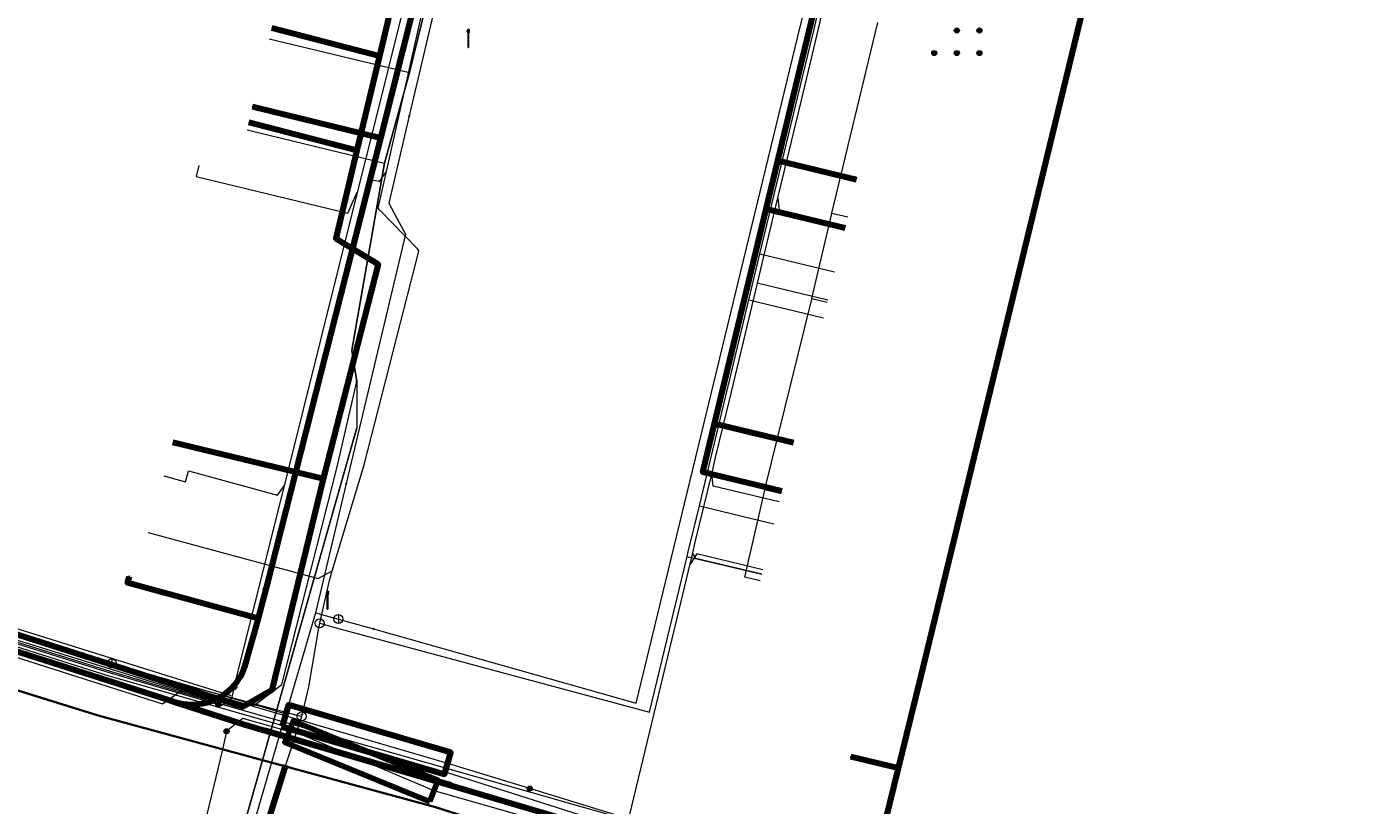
# Model space of a CAD drawing. Extents: x 152558 to 154479, y 462974 to 463683.
# Tile 524 of 638: x 153934 to 153993, y 463418 to 463452. Entities that reach past the tile are written whole.
import ezdxf
from ezdxf.enums import TextEntityAlignment as Align
from ezdxf.lldxf.tags import DXFTag

# ---------------------------------------------------------------- set-up
doc = ezdxf.new("R2010")
doc.units = 0
doc.header["$LTSCALE"] = 0.2
doc.layers.get('0').update_dxf_attribs({"linetype": 'CONTINUOUS'})
for name, color, linetype, lineweight in [('B-RO-KL-DATA_COAXIAAL_17_ZIGGO BV-G', 90, 'KL-DATA-N', 18), ('B-RO-KL-DATA_COAXIAAL_7_ZIGGO BV-G', 90, 'KL-DATA-N', 18), ('B-RO-KL-DATA_HULPSTUK_KPN BV-S', 90, 'CONTINUOUS', 25), ('B-RO-KL-DATA_HULPSTUK_REGGEFIBER OPERATOR BV-S', 90, 'CONTINUOUS', 25), ('B-RO-KL-DATA_HULPSTUK_STEDIN NETBEHEER BV-S', 90, 'CONTINUOUS', 25), ('B-RO-KL-DATA_KABELBED_KPN BV-G', 90, 'CONTINUOUS', 100), ('B-RO-KL-DATA_KABELBED_ZIGGO BV-G', 90, 'CONTINUOUS', 100), ('B-RO-KL-DATA_MANTELBUIS_BETON_2_KPN BV-G', 90, 'CONTINUOUS', 100), ('B-RO-KL-DATA_MANTELBUIS_PVC_1_KPN BV-G', 90, 'CONTINUOUS', 100), ('B-RO-KL-DATA_REGGEFIBER OPERATOR BV-G', 90, 'KL-DATA-N', 18), ('B-RO-KL-DATA_STEDIN NETBEHEER BV-G', 90, 'KL-DATA-N', 18), ('B-RO-KL-ET_LS_400 V_STEDIN NETBEHEER BV-G', 190, 'KL-LS-N', 18), ('B-RO-KL-ET_LS_GEMEENTE AMERSFOORT-S', 190, 'CONTINUOUS', 25), ('B-RO-KL-ET_LS_HULPSTUK_STEDIN NETBEHEER BV-S', 190, 'CONTINUOUS', 25), ('B-RO-KL-ET_LS_MANTELBUIS_PVC_125_STEDIN NETBEHEER BV-G', 190, 'CONTINUOUS', 100), ('B-RO-KL-ET_MS_10 KV_STEDIN NETBEHEER BV-G', 130, 'KL-MS-N', 18), ('B-RO-KL-ET_MS_MANTELBUIS_PVC_125_STEDIN NETBEHEER BV-G', 130, 'CONTINUOUS', 100), ('B-RO-KL-GAS_LD_GRIJS GIETIJZER_170_0.1 BAR_STEDIN NETBEHEER BV-G', 50, 'KL-GAS-LD-N', 18), ('B-RO-KL-GAS_LD_HULPSTUK_STEDIN NETBEHEER BV-S', 50, 'CONTINUOUS', 25), ('B-RO-KL-GAS_LD_KOPER_22_0.1 BAR_STEDIN NETBEHEER BV-G', 50, 'KL-GAS-LD-N', 18), ('B-RO-KL-GAS_LD_MANTELBUIS_GRIJS GIETIJZER_274_STEDIN NETBEHEER BV-G', 50, 'CONTINUOUS', 100), ('B-RO-KL-GAS_LD_PE_32_0.1 BAR_STEDIN NETBEHEER BV-G', 50, 'KL-GAS-LD-N', 18), ('B-RO-KL-GAS_LD_PVC_110_0.1 BAR_STEDIN NETBEHEER BV-G', 50, 'KL-GAS-LD-N', 18), ('B-RO-KL-GAS_LD_PVC_160_0.1 BAR_STEDIN NETBEHEER BV-G', 50, 'KL-GAS-LD-N', 18), ('B-RO-KL-GAS_LD_PVC_63_0.1 BAR_STEDIN NETBEHEER BV-G', 50, 'KL-GAS-LD-N', 18), ('B-RO-KL-WATER_100_VITENS-G', 170, 'KL-WATER-N', 18), ('B-RO-KL-WATER_150_VITENS-G', 170, 'KL-WATER-N', 18), ('B-RO-KL-WATER_63_VITENS-G', 170, 'KL-WATER-N', 18), ('B-RO-KL-WATER_HULPSTUK_VITENS-S', 170, 'CONTINUOUS', 25), ('B-RO-OG-INFO_REGGEFIBER OPERATOR BV-G', 7, 'CONTINUOUS', 18)]:
    doc.layers.add(name, color=color, linetype=linetype, lineweight=lineweight)
doc.styles.add('NLCS-ISO', font='NLCS-ISO.ttf')
tags = doc.linetypes.add('KL-DATA-N', pattern='A,4,-1,[101,NLCS.SHX,S=0.5,R=0,X=0,Y=0],-1,4,-1,["D",Standard,S=1,R=0,X=-0.25,Y=-0.5],-1.5', length=12.5).pattern_tags.tags
tags[18] = DXFTag(74, 10)
tags = doc.linetypes.add('KL-GAS-LD-N', pattern='A,4,-1,[69,NLCS.SHX,S=0.5,R=0,X=0,Y=0],-1,4,-1,["L",Standard,S=1,R=0,X=0.25,Y=-0.5],-2', length=13).pattern_tags.tags
tags[18] = DXFTag(74, 10)
tags = doc.linetypes.add('KL-LS-N', pattern='A,4,-1,[103,NLCS.SHX,S=0.75,R=0,X=0,Y=0],-1,4,-1,["L",Standard,S=1,R=0,X=0,Y=-0.5],-2', length=13).pattern_tags.tags
tags[18] = DXFTag(74, 10)
tags = doc.linetypes.add('KL-MS-N', pattern='A,4,-1,[103,NLCS.SHX,S=0.75,R=0,X=0,Y=0],-1,4,-1,["M",Standard,S=1,R=0,X=0,Y=-0.5],-2', length=13).pattern_tags.tags
tags[18] = DXFTag(74, 10)
doc.linetypes.add('KL-WATER-N', pattern='A,7,-0.5,[168,NLCS.SHX,S=0.75,R=0,X=0.75,Y=0],-2', length=9.5)

# ---------------------------------------------------------------- blocks, each defined once
blk = doc.blocks.new('SKL-WTB_HULP_MOF-SO')
at = {"linetype": 'ByBlock', "lineweight": 18}
h = blk.add_hatch(color=0, dxfattribs=at)
h.dxf.hatch_style = 1
h.paths.add_polyline_path([(-0.5625, 0, 1), (0.5625, 0, 1)])
at = {"color": 0, "linetype": 'ByBlock', "lineweight": 18}
blk.add_circle((0, 0), 0.5625, dxfattribs=at)
at = {"color": 0, "linetype": 'ByBlock', "lineweight": 18, "style": 'NLCS-ISO', "flags": 1}
for tag, p in [('TYPE', (1.5, 0)), ('OMSCHRIJVING', (1.5, -3)), ('LABEL', (1.5, -1.5))]:
    blk.add_attdef(tag, p, '', height=1, dxfattribs=at)
blk = doc.blocks.new('SKL-WTB_HULP_T STUK-SO')
at = {"color": 0, "linetype": 'ByBlock', "lineweight": 18}
blk.add_circle((0, 0), 1, dxfattribs=at)
at = {"color": 0, "linetype": 'ByBlock', "lineweight": -2, "style": 'NLCS-ISO'}
blk.add_text('T', height=1, dxfattribs=at).set_placement((0, 0), align=Align.MIDDLE_CENTER)
at = {"color": 0, "linetype": 'ByBlock', "lineweight": 18, "style": 'NLCS-ISO', "flags": 1}
for tag, p in [('TYPE', (1.5, 0)), ('OMSCHRIJVING', (1.5, -3)), ('LABEL', (1.5, -1.5))]:
    blk.add_attdef(tag, p, '', height=1, dxfattribs=at)
blk = doc.blocks.new('SKL-WTB_HULP_OVERIG-SO')
at = {"color": 0, "linetype": 'ByBlock', "lineweight": 18}
for points in [[(-0.14, 0.14), (0.14, -0.14)], [(0.14, 0.14), (-0.14, -0.14)]]:
    blk.add_lwpolyline(points, dxfattribs=at)
at = {"color": 0, "linetype": 'ByBlock', "lineweight": 18, "style": 'NLCS-ISO', "flags": 1}
for tag, p in [('TYPE', (1.5, 0)), ('OMSCHRIJVING', (1.5, -3)), ('LABEL', (1.5, -1.5))]:
    blk.add_attdef(tag, p, '', height=1, dxfattribs=at)
blk = doc.blocks.new('SKL-WTB_HULP_AFSLUITER-SO')
at = {"color": 0, "linetype": 'ByBlock', "lineweight": 18}
blk.add_lwpolyline([(0, 0.8), (0, -0.8)], dxfattribs=at)
blk.add_circle((0, 0), 1, dxfattribs=at)
at = {"color": 0, "linetype": 'ByBlock', "lineweight": 18, "style": 'NLCS-ISO', "flags": 1}
for tag, p in [('TYPE', (1.5, 0)), ('OMSCHRIJVING', (1.5, -3)), ('LABEL', (1.5, -1.5))]:
    blk.add_attdef(tag, p, '', height=1, dxfattribs=at)
blk = doc.blocks.new('SKL-ET_LS_MAST-SO')
for p, q in [((-0.05, 2.07), (0.05, 2.07)), ((-0.05, -2), (0.05, -2))]:
    blk.add_line(p, q)
for points in [[(-0.18, 1.76), (-0.22, 1.76), (-0.22, 1.84), (-0.18, 1.84), (-0.18, 1.79)], [(-0.18, 1.49), (-0.22, 1.49), (-0.22, 1.57), (-0.18, 1.57), (-0.18, 1.52)], [(-0.18, 1.79), (-0.05, 1.79)], [(-0.18, 1.76), (-0.05, 1.76)], [(-0.18, 1.52), (-0.05, 1.52)], [(-0.18, 1.49), (-0.05, 1.49)], [(-0.05, -2), (-0.05, 2.07)], [(0.05, -2), (0.05, 2.07)], [(0.18, 1.92), (0.05, 1.92)], [(0.18, 1.89), (0.05, 1.89)], [(0.18, 1.66), (0.05, 1.66)], [(0.18, 1.63), (0.05, 1.63)], [(0.18, 1.39), (0.05, 1.39)], [(0.18, 1.36), (0.05, 1.36)], [(0.18, 1.89), (0.22, 1.89), (0.22, 1.97), (0.18, 1.97), (0.18, 1.92)], [(0.18, 1.63), (0.22, 1.63), (0.22, 1.71), (0.18, 1.71), (0.18, 1.66)], [(0.18, 1.36), (0.22, 1.36), (0.22, 1.44), (0.18, 1.44), (0.18, 1.39)]]:
    blk.add_lwpolyline(points)

msp = doc.modelspace()

# ---------------------------------------------------------------- linework, layer by layer
at = {"layer": 'B-RO-KL-DATA_COAXIAAL_17_ZIGGO BV-G', "flags": 128}
msp.add_lwpolyline([(153911.525, 463414.117), (153911.88, 463414.031), (153912.048, 463414.728), (153912.067, 463414.807), (153912.169, 463415.231), (153912.442, 463415.151), (153913.345, 463414.884), (153914.051, 463417.777), (153916.284, 463426.935), (153917.115, 463430.343), (153917.888, 463430.096), (153920.198, 463429.359), (153927.54, 463427.014), (153931.354, 463425.796), (153943.239, 463422), (153944.527, 463422.733), (153946.796, 463432.114), (153947.391, 463434.574), (153949.241, 463441.639), (153947.365, 463442.78), (153948.298, 463446.695), (153949.295, 463450.878), (153951.174, 463458.759), (153952.798, 463465.569), (153953.9, 463470.192), (153954.132, 463471.165), (153954.472, 463471.077)], dxfattribs=at)
at = {"layer": 'B-RO-KL-DATA_COAXIAAL_7_ZIGGO BV-G', "flags": 128}
for points in [[(153954.472, 463471.077), (153954.132, 463471.165), (153953.9, 463470.192), (153952.798, 463465.569), (153951.174, 463458.759), (153949.295, 463450.878), (153948.298, 463446.695), (153947.365, 463442.78), (153949.241, 463441.639), (153947.391, 463434.574), (153946.796, 463432.114), (153944.527, 463422.733), (153943.239, 463422), (153931.354, 463425.796), (153927.54, 463427.014), (153920.198, 463429.359), (153921.041, 463432.456)], [(153954.472, 463471.077), (153954.132, 463471.165), (153953.9, 463470.192), (153952.798, 463465.569), (153951.174, 463458.759), (153949.295, 463450.878), (153948.298, 463446.695), (153947.365, 463442.78), (153949.241, 463441.639), (153947.391, 463434.574), (153946.796, 463432.114), (153944.527, 463422.733), (153943.239, 463422), (153931.354, 463425.796), (153927.54, 463427.014), (153928.473, 463430.44)], [(153954.472, 463471.077), (153954.132, 463471.165), (153953.9, 463470.192), (153952.798, 463465.569), (153951.174, 463458.759), (153949.295, 463450.878), (153948.298, 463446.695), (153947.365, 463442.78), (153949.241, 463441.639), (153947.391, 463434.574), (153946.796, 463432.114), (153940.132, 463433.726)], [(153954.472, 463471.077), (153954.132, 463471.165), (153953.9, 463470.192), (153952.798, 463465.569), (153951.174, 463458.759), (153949.295, 463450.878), (153948.298, 463446.695), (153943.504, 463447.941)], [(153954.472, 463471.077), (153954.132, 463471.165), (153953.9, 463470.192), (153952.798, 463465.569), (153951.174, 463458.759), (153949.295, 463450.878), (153944.519, 463452.119)]]:
    msp.add_lwpolyline(points, dxfattribs=at)
at = {"layer": 'B-RO-KL-DATA_KABELBED_KPN BV-G', "flags": 128}
for points in [[(153983.685, 463489.71), (153983.155, 463487.583), (153977.992, 463466.68), (153982.725, 463462.184), (153973.302, 463423.379), (153972.859, 463421.57)], [(153950.812, 463453.03), (153949.337, 463447.228), (153944.251, 463427.221), (153943.995, 463426.213), (153943.952, 463426.057), (153943.914, 463425.924), (153943.301, 463423.723), (153943.219, 463423.526), (153943.12, 463423.336), (153943.006, 463423.156), (153942.876, 463422.986), (153942.733, 463422.828), (153942.576, 463422.682), (153942.407, 463422.551), (153942.228, 463422.435), (153942.039, 463422.335), (153941.843, 463422.251), (153941.64, 463422.184), (153941.431, 463422.135), (153941.22, 463422.104), (153941.007, 463422.092), (153940.793, 463422.098), (153940.581, 463422.122), (153940.371, 463422.164), (153940.2, 463422.213), (153940.033, 463422.274)], [(153949.337, 463447.228), (153943.674, 463448.622)], [(153894.461, 463436.843), (153896.868, 463436.074), (153897.535, 463435.861), (153902.758, 463434.193), (153916.966, 463429.656), (153917.443, 463429.504), (153919.857, 463428.733), (153920.563, 463428.507), (153928.05, 463426.116), (153937.261, 463423.175), (153940.033, 463422.274)], [(153944.251, 463427.221), (153943.952, 463426.057), (153943.917, 463425.923), (153943.914, 463425.924), (153938.128, 463427.499), (153938.206, 463427.789)], [(153940.033, 463422.274), (153940.371, 463422.164), (153943.251, 463421.229), (153953.028, 463418.354), (153968.058, 463413.899), (153970.778, 463413.071)], [(153972.859, 463421.57), (153972.297, 463419.276)], [(153943.251, 463421.229), (153949.308, 463419.448), (153953.028, 463418.354)], [(153952.469, 463418.519), (153949.308, 463419.448), (153944.21, 463420.946)], [(153972.297, 463419.277), (153970.2, 463419.788)], [(153972.297, 463419.276), (153970.778, 463413.071)]]:
    msp.add_lwpolyline(points, dxfattribs=at)
at = {"layer": 'B-RO-KL-DATA_KABELBED_ZIGGO BV-G', "flags": 128}
for points in [[(153951.174, 463458.759), (153949.295, 463450.878)], [(153966.956, 463446.222), (153969.247, 463455.749)], [(153944.519, 463452.119), (153949.295, 463450.878)], [(153949.295, 463450.878), (153948.298, 463446.695)], [(153943.504, 463447.941), (153948.298, 463446.695)], [(153948.298, 463446.695), (153947.365, 463442.78), (153949.241, 463441.639), (153946.796, 463432.114)], [(153966.442, 463444.083), (153966.956, 463446.222)], [(153970.456, 463445.376), (153966.956, 463446.222)], [(153964.151, 463434.555), (153966.442, 463444.083)], [(153969.946, 463443.236), (153966.442, 463444.083)], [(153967.141, 463431.568), (153963.637, 463432.415), (153964.151, 463434.555)], [(153967.651, 463433.709), (153964.151, 463434.555)], [(153946.796, 463432.114), (153940.132, 463433.726)], [(153946.796, 463432.114), (153944.527, 463422.733), (153943.239, 463422), (153931.354, 463425.796)]]:
    msp.add_lwpolyline(points, dxfattribs=at)
at = {"layer": 'B-RO-KL-DATA_MANTELBUIS_BETON_2_KPN BV-G', "flags": 128}
msp.add_lwpolyline([(153943.251, 463421.229), (153949.308, 463419.448), (153953.028, 463418.354)], dxfattribs=at)
at = {"layer": 'B-RO-KL-DATA_MANTELBUIS_PVC_1_KPN BV-G', "flags": 128}
msp.add_lwpolyline([(153952.469, 463418.519), (153949.308, 463419.448), (153944.21, 463420.946)], dxfattribs=at)
msp.add_lwpolyline([(153952.469, 463418.519), (153949.308, 463419.448), (153944.21, 463420.946)], dxfattribs=at)
msp.add_lwpolyline([(153952.469, 463418.519), (153949.308, 463419.448), (153944.21, 463420.946)], dxfattribs=at)
msp.add_lwpolyline([(153952.469, 463418.519), (153949.308, 463419.448), (153944.21, 463420.946)], dxfattribs=at)
msp.add_lwpolyline([(153952.469, 463418.519), (153949.308, 463419.448), (153944.21, 463420.946)], dxfattribs=at)
at = {"layer": 'B-RO-KL-DATA_REGGEFIBER OPERATOR BV-G', "flags": 128}
for points in [[(153913.026, 463588.512), (153917.76, 463582.722), (153919.9, 463579.922), (153924.934, 463573.097), (153927.032, 463570.267), (153933.653, 463560.089), (153933.956, 463559.624), (153934.595, 463558.796), (153937.716, 463554.144), (153938.807, 463552.275), (153943.634, 463544.003), (153947.383, 463537.578), (153951.323, 463530.823), (153953.389, 463527.284), (153957.224, 463520.71), (153957.853, 463519.633), (153960.041, 463515.881), (153962.853, 463511.062), (153963.464, 463508.781), (153963.928, 463507.049), (153963.644, 463504.785), (153962.325, 463498.485), (153961.455, 463494.997), (153960.239, 463491.303), (153958.397, 463483.786), (153957.944, 463479.606), (153954.985, 463469.052), (153954.244, 463465.148), (153952.646, 463458.358), (153950.63, 463450.133), (153949.515, 463446.123), (153948.072, 463437.827), (153948.288, 463436.438), (153948.3, 463434.376), (153940.971, 463408.585), (153940.791, 463406.717), (153943.917, 463405.672), (153971.356, 463397.31), (153978.673, 463395.463), (153980.116, 463395.147), (153991.663, 463391.417), (153993.633, 463390.453), (153994.742, 463390.094), (154001.128, 463388.088), (154001.433, 463388.121), (154003.47, 463388.264), (154020.522, 463383.048), (154027.112, 463381.043), (154033.511, 463379.079), (154061.449, 463370.399), (154064.988, 463369.251), (154070.922, 463367.467), (154071.858, 463367.076), (154075.578, 463364.2), (154086.819, 463361.31), (154106.391, 463351.737), (154132.83, 463340.54), (154137.035, 463338.803), (154137.709, 463338.569), (154138.277, 463338.371), (154144.3, 463334.72), (154145.009, 463333.632), (154146.493, 463332.615), (154147.287, 463331.526), (154147.807, 463330.658), (154150.955, 463329.127), (154158.381, 463325.878), (154163.778, 463321.905), (154165.175, 463321.095), (154199.219, 463301.799), (154200.484, 463300.773), (154200.571, 463300.703), (154200.751, 463300.405), (154202.614, 463298.367), (154204.327, 463296.233), (154206.144, 463293.969), (154208.533, 463292.484), (154210.327, 463290.627), (154214.051, 463287.018), (154216.8, 463284.074), (154220.134, 463280.74), (154224.551, 463278.522), (154230.35, 463272.055), (154233.354, 463268.951), (154237.519, 463264.418), (154238.083, 463263.804), (154240.863, 463260.285), (154247.202, 463252.446), (154251.117, 463247.66), (154253.437, 463245.444), (154256.055, 463242.323), (154262.177, 463235.067), (154264.7, 463231.812), (154270.615, 463224.492), (154271.487, 463223.729), (154274.37, 463220.367), (154276.645, 463217.464), (154276.595, 463217.282), (154277.779, 463215.646), (154282.304, 463211.067), (154289.107, 463203.391), (154289.983, 463202.227), (154293.428, 463198.113), (154296.69, 463194.483), (154300.357, 463189.855), (154305.54, 463183.689), (154307.739, 463180.917), (154307.896, 463180.72), (154313.53, 463173.874), (154313.622, 463173.741), (154316.339, 463170.504), (154320.528, 463165.57), (154322.36, 463163.464), (154324.992, 463160.503), (154326.192, 463158.752), (154329.288, 463154.993), (154331.805, 463152.468), (154333.713, 463149.321), (154334.283, 463148.44), (154334.541, 463147.292), (154334.812, 463147.033), (154329.172, 463139.667), (154323.933, 463133.834), (154323.157, 463133.017), (154321.935, 463131.325), (154318.633, 463125.879), (154317.325, 463123.722), (154314.87, 463119.347), (154310.957, 463111.007), (154310.969, 463111.017), (154309.104, 463106.328), (154306.068, 463098.881), (154304.322, 463094.507), (154301.175, 463084.112), (154300.364, 463081.57), (154299.19, 463076.336), (154297.502, 463066.468), (154295.862, 463060.47), (154295.325, 463056.67), (154294.354, 463050.162), (154294.347, 463048.617), (154292.094, 463027.261), (154292.751, 463021.483), (154292.716, 463020.645), (154293.38, 463017.418), (154294.812, 463010.982), (154294.759, 463003.827), (154295.336, 463003.563), (154303.867, 463000.732), (154307.831, 463001.078), (154316.275, 463004.819), (154316.846, 463004.763), (154326.456, 462982.209)], [(153948.288, 463436.438), (153948.072, 463437.827), (153949.515, 463446.123), (153950.63, 463450.133), (153952.646, 463458.358), (153954.244, 463465.148), (153954.985, 463469.052), (153957.944, 463479.606), (153958.397, 463483.786), (153960.239, 463491.303), (153961.455, 463494.997), (153962.325, 463498.485), (153963.644, 463504.785), (153963.928, 463507.049), (153963.464, 463508.781)], [(153950.63, 463450.133), (153952.646, 463458.358)], [(153894.92, 463455.815), (153894.331, 463455.969), (153889.782, 463438.536), (153897.45, 463435.876), (153902.358, 463434.406), (153909.002, 463432.387), (153916.463, 463430.117), (153919.911, 463429.052), (153924.237, 463427.722), (153926.002, 463427.188), (153941.575, 463422.388), (153943.751, 463422.07), (153944.961, 463422.998), (153947.427, 463432.653), (153948.288, 463436.438)], [(153969.356, 463443.898), (153971.39, 463452.361)], [(153944.403, 463451.639), (153950.63, 463450.133)], [(153949.515, 463446.123), (153950.63, 463450.133)], [(153943.425, 463447.595), (153949.515, 463446.123)], [(153949.515, 463446.123), (153948.072, 463437.827), (153948.288, 463436.438), (153948.3, 463434.376), (153940.971, 463408.585), (153940.791, 463406.717), (153943.917, 463405.672), (153971.356, 463397.31)], [(153968.475, 463440.107), (153969.353, 463443.884), (153969.356, 463443.898)], [(153969.356, 463443.898), (153970.06, 463443.729)], [(153966.391, 463431.641), (153968.469, 463440.082), (153968.475, 463440.107)], [(153968.475, 463440.107), (153969.15, 463439.945)], [(153948.288, 463436.438), (153948.3, 463434.376), (153940.971, 463408.585), (153940.791, 463406.717)], [(153966.179, 463427.588), (153965.494, 463427.753), (153966.383, 463431.612), (153966.391, 463431.641)], [(153966.391, 463431.641), (153967.112, 463431.467)]]:
    msp.add_lwpolyline(points, dxfattribs=at)
at = {"layer": 'B-RO-KL-DATA_STEDIN NETBEHEER BV-G', "flags": 128}
for points in [[(154241.663, 463272.775), (154240.779, 463273.319), (154238.716, 463275.312), (154219.28, 463297.994), (154209.469, 463309.481), (154205.844, 463312.881), (154202.281, 463315.87), (154197.657, 463319.445), (154195.282, 463321.202), (154168.159, 463335.795), (154154.035, 463339.957), (154153.41, 463340.426), (154153.097, 463341.129), (154153.097, 463341.715), (154155.16, 463351.571), (154153.857, 463351.607), (154153.071, 463351.777), (154152.269, 463351.826), (154143.433, 463353.101), (154139.353, 463354.145), (154133.483, 463355.941), (154111.247, 463365.15), (154102.91, 463369.317), (154098.034, 463371.285), (154083.4, 463376.845), (154070.391, 463380.933), (154042.913, 463389.369), (154000, 463402.641), (153971.113, 463411.354), (153951.788, 463417.517), (153936.83, 463421.583), (153912.116, 463429.29), (153901.725, 463431.913), (153899.74, 463432.245), (153897.717, 463432.796), (153892.884, 463431.796), (153879.879, 463435.343), (153872.535, 463437.292), (153870.878, 463438.371), (153868.804, 463439.134), (153866.524, 463438.937), (153834.598, 463447.402), (153819.304, 463451.731), (153785.875, 463460.819), (153738.066, 463474.273), (153704.153, 463482.996), (153640.722, 463500), (153619.302, 463505.321), (153578.059, 463516.512), (153523.566, 463531.081), (153512.661, 463534.039), (153484.716, 463541.417), (153458.418, 463548.696), (153457.352, 463553.635), (153413.527, 463565.319), (153389.742, 463571.84), (153370.691, 463576.739), (153320.778, 463590.118), (153286.029, 463599.544), (153248.965, 463609.62), (153211.671, 463619.676), (153176.869, 463628.98), (153157.188, 463635.289), (153111.754, 463653.166), (153096.88, 463659.382), (153091.537, 463661.836)], [(153955.961, 463418.375), (153952.326, 463419.494), (153937.447, 463423.85), (153919.554, 463429.648), (153894.54, 463437.133), (153836.031, 463452.712), (153820.669, 463456.749), (153787.289, 463465.927), (153763.353, 463472.231), (153739.302, 463478.912), (153705.44, 463487.828), (153685.861, 463493.176), (153684.756, 463494.085), (153645.118, 463504.529), (153582.945, 463521.323), (153579.539, 463522.017), (153534.943, 463533.939), (153503.696, 463542.348), (153473.263, 463550.442)], [(154158.127, 463352.701), (154153.078, 463351.827), (154152.274, 463351.876), (154143.443, 463353.15), (154139.367, 463354.193), (154133.5, 463355.988), (154111.268, 463365.196), (154102.931, 463369.363), (154098.052, 463371.332), (154083.416, 463376.892), (154070.406, 463380.981), (154042.928, 463389.417), (154000, 463402.693), (153971.128, 463411.402), (153951.802, 463417.565), (153936.844, 463421.631), (153912.13, 463429.338), (153901.735, 463431.962), (153899.751, 463432.294), (153897.147, 463433.003), (153893.424, 463434.192)], [(154158.061, 463352.733), (154152.977, 463353.03), (154148.652, 463353.504), (154145.274, 463354.303), (154142.369, 463355.102), (154139.276, 463356.079), (154134.887, 463357.767), (154128.921, 463360.313), (154110.958, 463368.217), (154105.22, 463371.165), (154099.119, 463373.487), (154092.733, 463375.129), (154085.072, 463377.606), (154084.503, 463378.252), (154070.89, 463382.611), (154043.48, 463391.235), (154041.393, 463391.257), (154040.152, 463391.643), (154038.704, 463392.722), (154000, 463404.776), (153971.766, 463413.508), (153955.961, 463418.375)]]:
    msp.add_lwpolyline(points, dxfattribs=at)
at = {"layer": 'B-RO-KL-ET_LS_400 V_STEDIN NETBEHEER BV-G', "flags": 128}
for points in [[(153942.854, 463422.874), (153945.087, 463431.825), (153945.124, 463431.974), (153948.329, 463444.822), (153949.057, 463447.741), (153950.348, 463452.918), (153950.866, 463454.993), (153951.161, 463456.2), (153951.446, 463457.425), (153951.801, 463458.953), (153953.227, 463465.087), (153953.961, 463468.241), (153954.433, 463470.271), (153955.371, 463474.302), (153956.25, 463478.081), (153957.625, 463483.993), (153958.109, 463486.076), (153958.246, 463486.663), (153958.831, 463489.178), (153959.696, 463492.897), (153960.207, 463495.091), (153961.227, 463499.476), (153961.257, 463499.549), (153962.992, 463503.699), (153963.533, 463505.238), (153963.82, 463506.843), (153963.825, 463507.16), (153963.847, 463508.473), (153963.613, 463510.086), (153963.124, 463511.641), (153962.279, 463513.576), (153961.827, 463514.418), (153960.218, 463517.414), (153959.337, 463519.054), (153958.336, 463520.786), (153956.475, 463523.691), (153955.33, 463525.479), (153954.898, 463526.153), (153952.996, 463529.122), (153950.987, 463532.259), (153950.428, 463533.238), (153949.056, 463535.643), (153948.709, 463536.252), (153947.416, 463538.427), (153944.427, 463543.434), (153942.626, 463546.451), (153941.782, 463547.643), (153941.434, 463548.034), (153940.811, 463548.734), (153939.725, 463549.711), (153938.537, 463550.561), (153937.262, 463551.275)], [(153997.419, 463505.903), (153993.208, 463506.783), (153988.217, 463507.826), (153983.388, 463508.835), (153982.849, 463508.912), (153982.165, 463508.944), (153981.495, 463508.901), (153980.944, 463508.813), (153980.348, 463508.659), (153979.771, 463508.448), (153979.214, 463508.181), (153978.69, 463507.863), (153978.213, 463507.509), (153977.743, 463507.081), (153977.319, 463506.609), (153976.966, 463506.13), (153976.658, 463505.619), (153976.387, 463505.046), (153976.154, 463504.386), (153976.028, 463503.871), (153976.054, 463503.278), (153976.2, 463502.703), (153976.458, 463502.168), (153976.818, 463501.696), (153977.266, 463501.307), (153977.783, 463501.015), (153977.999, 463500.876), (153978.185, 463500.698), (153978.333, 463500.487), (153978.438, 463500.252), (153978.496, 463500), (153979.023, 463495.874), (153979.104, 463495.243), (153978.632, 463493.272), (153978.288, 463491.839), (153978.105, 463491.074), (153978.007, 463490.666), (153977.753, 463489.608), (153976.949, 463486.256), (153976.167, 463482.994), (153975.838, 463481.622), (153975.331, 463479.508), (153974.975, 463478.024), (153974.864, 463477.562), (153973.816, 463473.196), (153973.354, 463471.269), (153972.665, 463468.397), (153972.348, 463467.074), (153971.848, 463464.987), (153971.826, 463464.896), (153970.794, 463460.594), (153970.262, 463458.376), (153970.221, 463458.206), (153970.207, 463458.149), (153970.177, 463458.025), (153969.994, 463457.258), (153969.981, 463457.205), (153969.962, 463457.125), (153969.926, 463456.977), (153969.808, 463456.485), (153969.754, 463456.26), (153969.699, 463456.032), (153969.54, 463455.366), (153969.527, 463455.313), (153969.473, 463455.088), (153969.314, 463454.427), (153969.3, 463454.369), (153969.245, 463454.141), (153969.086, 463453.479), (153969.072, 463453.42), (153969.032, 463453.252), (153969.019, 463453.196), (153968.846, 463452.477), (153968.805, 463452.307), (153968.791, 463452.247), (153968.752, 463452.084), (153968.737, 463452.023), (153968.54, 463451.201), (153967.99, 463448.908), (153967.009, 463444.819), (153966.952, 463444.581), (153966.477, 463442.6), (153966.043, 463440.788), (153965.658, 463439.183), (153964.801, 463435.611), (153964.188, 463433.056), (153964.013, 463432.328), (153963.287, 463429.3), (153963.174, 463428.827), (153963.057, 463428.341), (153962.655, 463426.666), (153960.372, 463417.169), (153960.064, 463415.889), (153951.717, 463418.268), (153945.955, 463420.708), (153943.239, 463421.482), (153942.515, 463420.916)], [(153941.293, 463446.009), (153941.175, 463445.523), (153947.892, 463443.898), (153948.31, 463444.827), (153948.329, 463444.822)], [(153969.967, 463443.342), (153967.03, 463444.048), (153966.971, 463444.576), (153966.952, 463444.581)], [(153969.172, 463440.036), (153966.043, 463440.788)], [(153987.725, 463408.82), (153972.309, 463413.56), (153942.166, 463422.152), (153937.368, 463423.561), (153919.422, 463429.165), (153906.034, 463433.278), (153894.871, 463436.818)], [(153895.716, 463436.498), (153897.402, 463435.963), (153900.961, 463434.834), (153902.233, 463434.431), (153906.019, 463433.23), (153908.317, 463432.524), (153912.19, 463431.334), (153914.081, 463430.753), (153921.918, 463428.333), (153925.468, 463427.225), (153926.758, 463426.822), (153937.354, 463423.513), (153942.153, 463422.104)], [(153939.729, 463432.245), (153940.694, 463431.983), (153940.825, 463432.466), (153944.773, 463431.392), (153945.087, 463431.825)], [(153967.021, 463431.091), (153964.091, 463431.795), (153964.032, 463432.323), (153964.013, 463432.328)], [(153966.297, 463428.077), (153963.368, 463428.781), (153963.076, 463428.336), (153963.057, 463428.341)], [(153966.25, 463427.882), (153963.321, 463428.585), (153963.174, 463428.827)], [(153942.515, 463420.916), (153942.337, 463420.113), (153939.993, 463410.343), (153938.084, 463410.964), (153928.92, 463413.763), (153925.494, 463414.578), (153913.821, 463418.04), (153890.396, 463423.651)], [(153942.854, 463422.874), (153942.729, 463422.372), (153942.317, 463422.056), (153942.153, 463422.104)]]:
    msp.add_lwpolyline(points, dxfattribs=at)
at = {"layer": 'B-RO-KL-ET_LS_MANTELBUIS_PVC_125_STEDIN NETBEHEER BV-G', "flags": 128}
for points in [[(153944.986, 463421.122), (153952.186, 463419.014), (153952.466, 463419.974), (153945.266, 463422.082), (153944.986, 463421.122)], [(153951.529, 463417.805), (153951.907, 463418.731), (153945.473, 463421.363), (153945.095, 463420.437), (153951.529, 463417.805)]]:
    msp.add_lwpolyline(points, dxfattribs=at)
at = {"layer": 'B-RO-KL-ET_MS_10 KV_STEDIN NETBEHEER BV-G', "flags": 128}
for points in [[(154099.092, 463372.665), (154092.733, 463375.129), (154070.776, 463382.227), (154043.306, 463390.661), (153994.605, 463405.827), (153972.041, 463412.791), (153952.221, 463419.109), (153937.315, 463423.368), (153917.456, 463429.649), (153903.347, 463433.857), (153902.835, 463433.963), (153902.311, 463433.977), (153901.793, 463433.9), (153901.297, 463433.734), (153900.837, 463433.484), (153900.427, 463433.158), (153900.08, 463432.766), (153899.807, 463432.319), (153899.615, 463431.831), (153896.338, 463420.682), (153894.497, 463421.169)], [(153963.599, 463413.803), (153951.801, 463417.565), (153936.843, 463421.632), (153912.13, 463429.338), (153901.735, 463431.962), (153899.751, 463432.294), (153897.147, 463433.003)]]:
    msp.add_lwpolyline(points, dxfattribs=at)
at = {"layer": 'B-RO-KL-ET_MS_MANTELBUIS_PVC_125_STEDIN NETBEHEER BV-G', "flags": 128}
for points in [[(153944.986, 463421.122), (153952.186, 463419.014), (153952.466, 463419.974), (153945.266, 463422.082), (153944.986, 463421.122)], [(153951.529, 463417.805), (153951.907, 463418.731), (153945.473, 463421.363), (153945.095, 463420.437), (153951.529, 463417.805)]]:
    msp.add_lwpolyline(points, dxfattribs=at)
at = {"layer": 'B-RO-KL-GAS_LD_GRIJS GIETIJZER_170_0.1 BAR_STEDIN NETBEHEER BV-G', "flags": 128}
msp.add_lwpolyline([(153919.27, 463429.835), (153942.708, 463422.501)], dxfattribs=at)
at = {"layer": 'B-RO-KL-GAS_LD_KOPER_22_0.1 BAR_STEDIN NETBEHEER BV-G', "flags": 128}
msp.add_lwpolyline([(153949.006, 463445.36), (153949.22, 463445.326), (153949.3, 463445.307), (153949.604, 463445.748)], dxfattribs=at)
at = {"layer": 'B-RO-KL-GAS_LD_MANTELBUIS_GRIJS GIETIJZER_274_STEDIN NETBEHEER BV-G', "flags": 128}
msp.add_lwpolyline([(153941.946, 463409.201), (153945.151, 463419.429)], dxfattribs=at)
at = {"layer": 'B-RO-KL-GAS_LD_PE_32_0.1 BAR_STEDIN NETBEHEER BV-G', "flags": 128}
for points in [[(153966.17, 463442.094), (153969.474, 463441.299), (153969.476, 463441.299)], [(153965.679, 463440.053), (153968.984, 463439.258)], [(153963.482, 463430.914), (153966.788, 463430.119)], [(153939.047, 463429.736), (153946.575, 463427.69), (153947.202, 463428.037)], [(153962.944, 463428.676), (153966.249, 463427.882)]]:
    msp.add_lwpolyline(points, dxfattribs=at)
at = {"layer": 'B-RO-KL-GAS_LD_PVC_110_0.1 BAR_STEDIN NETBEHEER BV-G', "flags": 128}
for points in [[(153947.091, 463427.668), (153947.202, 463428.037), (153948.625, 463432.741), (153951.024, 463442.158), (153951.036, 463442.246), (153950.983, 463442.317), (153949.299, 463444.049), (153949.246, 463444.119), (153949.604, 463445.748), (153950.182, 463448.321), (153951.428, 463453.875), (153951.788, 463455.49), (153951.9, 463456.042), (153952.301, 463458.016), (153953.607, 463464.436), (153954.028, 463466.505), (153954.176, 463467.109), (153954.485, 463468.371), (153954.578, 463468.751), (153956.122, 463475.056), (153956.869, 463478.109), (153958.054, 463482.89), (153958.368, 463484.149), (153959.029, 463486.519), (153959.314, 463487.541), (153959.379, 463487.774), (153960.679, 463492.34), (153960.932, 463493.225), (153961.136, 463494.088), (153962.28, 463498.918), (153963.236, 463502.957), (153963.402, 463503.784), (153963.752, 463505.535), (153963.57, 463508.394), (153962.954, 463510.465)], [(153946.649, 463425.706), (153947.091, 463427.668)], [(153946.169, 463422.893), (153946.602, 463425.506), (153946.649, 463425.706)], [(153946.649, 463425.706), (153947.325, 463425.524)]]:
    msp.add_lwpolyline(points, dxfattribs=at)
at = {"layer": 'B-RO-KL-GAS_LD_PVC_160_0.1 BAR_STEDIN NETBEHEER BV-G', "flags": 128}
for points in [[(153891.01, 463437.917), (153898.332, 463436.005), (153898.664, 463435.918), (153899.182, 463435.783), (153901.346, 463435.106), (153903.575, 463434.408), (153909.186, 463432.652), (153910.28, 463432.31), (153913.428, 463431.309), (153914.88, 463430.844), (153919.713, 463429.292), (153920.699, 463427.983), (153922.317, 463427.489), (153923.38, 463427.168), (153926.541, 463426.212), (153927.836, 463425.821), (153933.099, 463424.23), (153939.674, 463422.134), (153940.818, 463422.925), (153945.853, 463421.576)], [(153945.853, 463421.576), (153946.169, 463422.893)], [(153941.002, 463406.792), (153941.783, 463408.705), (153941.946, 463409.201), (153945.147, 463419.43), (153945.853, 463421.576)]]:
    msp.add_lwpolyline(points, dxfattribs=at)
at = {"layer": 'B-RO-KL-GAS_LD_PVC_63_0.1 BAR_STEDIN NETBEHEER BV-G', "flags": 128}
msp.add_lwpolyline([(153947.325, 463425.524), (153961.277, 463421.769), (153962.944, 463428.676), (153962.991, 463428.873), (153963.482, 463430.914), (153965.679, 463440.053), (153966.17, 463442.094), (153968.391, 463451.332), (153968.567, 463452.066), (153968.676, 463452.52), (153968.731, 463452.75), (153968.903, 463453.464), (153968.905, 463453.473), (153968.959, 463453.697), (153969.013, 463453.92), (153969.077, 463454.185), (153969.184, 463454.628), (153969.241, 463454.866), (153969.304, 463455.129), (153969.358, 463455.354), (153969.413, 463455.581), (153969.417, 463455.6), (153969.467, 463455.808), (153969.531, 463456.075), (153969.586, 463456.302), (153969.64, 463456.526), (153969.758, 463457.019), (153969.813, 463457.247), (153969.922, 463457.702), (153970.095, 463458.42), (153970.15, 463458.648), (153970.268, 463459.138), (153970.495, 463460.083), (153972.012, 463466.395), (153972.55, 463468.631), (153974.864, 463478.258), (153975.425, 463480.59), (153977.646, 463489.827), (153978.629, 463493.916), (153983.021, 463492.86), (153993.579, 463490.32), (153993.786, 463488.627), (154000.702, 463486.951), (154001.48, 463486.763), (154012.755, 463484.035), (154014.7, 463483.565), (154015.404, 463486.481), (154019.475, 463500.485)], dxfattribs=at)
at = {"layer": 'B-RO-KL-WATER_100_VITENS-G', "flags": 128}
for points in [[(153959.38, 463485.481), (153958.664, 463482.433), (153957.445, 463477.25), (153955.781, 463470.171), (153954.392, 463464.262), (153953.003, 463458.354), (153951.562, 463452.223), (153950.619, 463448.209), (153949.708, 463444.335), (153950.081, 463443.651), (153950.454, 463442.966), (153947.819, 463431.9), (153946.456, 463426.177)], [(153883.37, 463439.498), (153891.849, 463437.171), (153896.496, 463435.821), (153902.833, 463433.981), (153908.902, 463432.219), (153913.513, 463430.88), (153921.427, 463428.582), (153926.305, 463427.165), (153937.424, 463423.936)], [(153946.456, 463426.177), (153945.146, 463421.693)], [(153946.456, 463426.177), (153947.479, 463425.893)], [(153947.479, 463425.893), (153949.03, 463425.455)], [(153937.424, 463423.936), (153943.275, 463422.236), (153943.899, 463422.055), (153945.146, 463421.693)]]:
    msp.add_lwpolyline(points, dxfattribs=at)
at = {"layer": 'B-RO-KL-WATER_150_VITENS-G', "flags": 128}
msp.add_lwpolyline([(153941.564, 463409.352), (153945.146, 463421.693)], dxfattribs=at)
at = {"layer": 'B-RO-KL-WATER_63_VITENS-G', "flags": 128}
msp.add_lwpolyline([(153949.03, 463425.455), (153960.674, 463422.165), (153967.968, 463452.221), (153968.08, 463452.679), (153968.253, 463453.394), (153968.256, 463453.405), (153968.309, 463453.623), (153968.482, 463454.338), (153968.538, 463454.568), (153968.711, 463455.283), (153968.767, 463455.512), (153968.941, 463456.227), (153968.996, 463456.456), (153969.052, 463456.686), (153969.169, 463457.17), (153969.225, 463457.4), (153969.454, 463458.346), (153969.51, 463458.575), (153977.823, 463492.831), (153985.053, 463491.146), (153986.2, 463490.878), (153987.604, 463490.551), (153992.283, 463489.46), (153993.732, 463488.281), (153997.546, 463487.304), (153999.198, 463486.905), (154013.439, 463483.458), (154014.845, 463483.118), (154018.204, 463497.008)], dxfattribs=at)
at = {"layer": 'B-RO-OG-INFO_REGGEFIBER OPERATOR BV-G', "flags": 128}
msp.add_lwpolyline([(153940.97, 463408.585), (153948.3, 463434.375)], dxfattribs=at)

# ---------------------------------------------------------------- block references
at = {"layer": 'B-RO-KL-DATA_HULPSTUK_KPN BV-S', "xscale": 0.2, "yscale": 0.2, "zscale": 0.2}
for name, p in [('SKL-WTB_HULP_MOF-SO', (153974.9, 463452)), ('SKL-WTB_HULP_MOF-SO', (153974.9, 463452)), ('SKL-WTB_HULP_MOF-SO', (153975.9, 463452)), ('SKL-WTB_HULP_MOF-SO', (153975.9, 463452)), ('SKL-WTB_HULP_MOF-SO', (153973.9, 463451)), ('SKL-WTB_HULP_MOF-SO', (153974.9, 463451)), ('SKL-WTB_HULP_MOF-SO', (153974.9, 463451)), ('SKL-WTB_HULP_MOF-SO', (153975.9, 463451)), ('SKL-WTB_HULP_OVERIG-SO', (153943.674, 463448.622)), ('SKL-WTB_HULP_MOF-SO', (153949.337, 463447.228)), ('SKL-WTB_HULP_OVERIG-SO', (153949.337, 463447.228)), ('SKL-WTB_HULP_OVERIG-SO', (153938.206, 463427.789)), ('SKL-WTB_HULP_MOF-SO', (153944.251, 463427.221)), ('SKL-WTB_HULP_OVERIG-SO', (153944.251, 463427.221)), ('SKL-WTB_HULP_OVERIG-SO', (153940.033, 463422.274)), ('SKL-WTB_HULP_OVERIG-SO', (153940.033, 463422.274)), ('SKL-WTB_HULP_OVERIG-SO', (153940.033, 463422.274)), ('SKL-WTB_HULP_OVERIG-SO', (153972.859, 463421.57)), ('SKL-WTB_HULP_OVERIG-SO', (153972.859, 463421.57)), ('SKL-WTB_HULP_OVERIG-SO', (153970.2, 463419.788)), ('SKL-WTB_HULP_OVERIG-SO', (153972.297, 463419.277)), ('SKL-WTB_HULP_OVERIG-SO', (153972.297, 463419.276)), ('SKL-WTB_HULP_OVERIG-SO', (153972.297, 463419.276))]:
    msp.add_blockref(name, p, dxfattribs=at)
at = {"layer": 'B-RO-KL-DATA_HULPSTUK_REGGEFIBER OPERATOR BV-S', "xscale": 0.2, "yscale": 0.2, "zscale": 0.2}
msp.add_blockref('SKL-WTB_HULP_OVERIG-SO', (153948.288, 463436.438), dxfattribs=at)
at = {"layer": 'B-RO-KL-DATA_HULPSTUK_STEDIN NETBEHEER BV-S', "xscale": 0.2, "yscale": 0.2, "zscale": 0.2}
msp.add_blockref('SKL-WTB_HULP_MOF-SO', (153955.961, 463418.375), dxfattribs=at)
at = {"layer": 'B-RO-KL-ET_LS_GEMEENTE AMERSFOORT-S', "xscale": 0.2, "yscale": 0.2, "zscale": 0.2}
for p in [(153953.234, 463451.646), (153946.995, 463426.728)]:
    msp.add_blockref('SKL-ET_LS_MAST-SO', p, dxfattribs=at)
at = {"layer": 'B-RO-KL-ET_LS_HULPSTUK_STEDIN NETBEHEER BV-S', "xscale": 0.2, "yscale": 0.2, "zscale": 0.2}
for p in [(153942.854, 463422.874), (153942.153, 463422.104), (153942.515, 463420.916)]:
    msp.add_blockref('SKL-WTB_HULP_MOF-SO', p, dxfattribs=at)
at = {"layer": 'B-RO-KL-GAS_LD_HULPSTUK_STEDIN NETBEHEER BV-S', "xscale": 0.2, "yscale": 0.2, "zscale": 0.2}
for p in [(153946.649, 463425.706), (153945.853, 463421.576)]:
    msp.add_blockref('SKL-WTB_HULP_T STUK-SO', p, dxfattribs=at)
at = {"layer": 'B-RO-KL-WATER_HULPSTUK_VITENS-S', "xscale": 0.2, "yscale": 0.2, "zscale": 0.2}
for name, p in [('SKL-WTB_HULP_OVERIG-SO', (153950.619, 463448.209)), ('SKL-WTB_HULP_OVERIG-SO', (153947.819, 463431.9)), ('SKL-WTB_HULP_AFSLUITER-SO', (153947.479, 463425.893)), ('SKL-WTB_HULP_OVERIG-SO', (153949.03, 463425.455)), ('SKL-WTB_HULP_AFSLUITER-SO', (153937.424, 463423.936))]:
    msp.add_blockref(name, p, dxfattribs=at)

doc.saveas('drawing.dxf')
